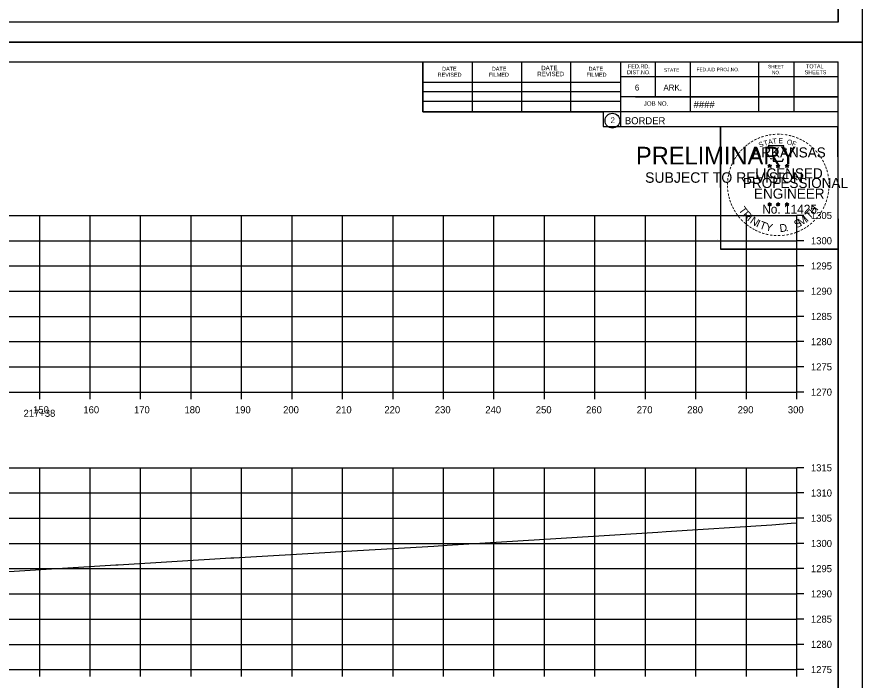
# Model space of a CAD drawing. Extents: x -70 to 701944, y -4 to 666871.
# Drawn here: x 678497.4 to 678664.8, y 652042.5 to 652174 of the extents above; entities that cross this region are included whole.
import ezdxf

# ---------------------------------------------------------------- set-up
doc = ezdxf.new("R2010")
doc.units = 0
for name, color, linetype in [('R_Axis', 7, 'Continuous'), ('R_Axis Annot', 7, 'Continuous'), ('R_Border', 7, 'Continuous'), ('R_Border PE', 7, 'Continuous'), ('R_Border Prem', 7, 'Continuous'), ('R_Exist Surface', 7, 'Continuous'), ('R_Grid', 7, 'Continuous'), ('R_No Plot', 7, 'Continuous')]:
    doc.layers.add(name, color=color, linetype=linetype)

msp = doc.modelspace()

# ---------------------------------------------------------------- linework, layer by layer
at = {"layer": 'R_Axis'}
for p, q in [((678651.91, 652099.6), (678651.91, 652134.6)), ((678653.31, 652134.6), (678651.91, 652134.6)), ((678653.31, 652129.6), (678651.91, 652129.6)), ((678653.31, 652124.6), (678651.91, 652124.6)), ((678653.31, 652119.6), (678651.91, 652119.6)), ((678653.31, 652114.6), (678651.91, 652114.6)), ((678653.31, 652109.6), (678651.91, 652109.6)), ((678653.31, 652104.6), (678651.91, 652104.6)), ((678351.91, 652099.6), (678651.91, 652099.6)), ((678501.91, 652098.2), (678501.91, 652099.6)), ((678511.91, 652098.2), (678511.91, 652099.6)), ((678521.91, 652098.2), (678521.91, 652099.6)), ((678531.91, 652098.2), (678531.91, 652099.6)), ((678541.91, 652098.2), (678541.91, 652099.6)), ((678551.91, 652098.2), (678551.91, 652099.6)), ((678561.91, 652098.2), (678561.91, 652099.6)), ((678571.91, 652098.2), (678571.91, 652099.6)), ((678581.91, 652098.2), (678581.91, 652099.6)), ((678591.91, 652098.2), (678591.91, 652099.6)), ((678601.91, 652098.2), (678601.91, 652099.6)), ((678611.91, 652098.2), (678611.91, 652099.6)), ((678621.91, 652098.2), (678621.91, 652099.6)), ((678631.91, 652098.2), (678631.91, 652099.6)), ((678641.91, 652098.2), (678641.91, 652099.6)), ((678651.91, 652098.2), (678651.91, 652099.6)), ((678653.31, 652099.6), (678651.91, 652099.6)), ((678651.91, 652044.6), (678651.91, 652084.6)), ((678653.31, 652084.6), (678651.91, 652084.6)), ((678653.31, 652079.6), (678651.91, 652079.6)), ((678653.31, 652074.6), (678651.91, 652074.6)), ((678653.31, 652069.6), (678651.91, 652069.6)), ((678653.31, 652064.6), (678651.91, 652064.6)), ((678653.31, 652059.6), (678651.91, 652059.6)), ((678653.31, 652054.6), (678651.91, 652054.6)), ((678653.31, 652049.6), (678651.91, 652049.6)), ((678351.91, 652044.6), (678651.91, 652044.6)), ((678501.91, 652043.2), (678501.91, 652044.6)), ((678511.91, 652043.2), (678511.91, 652044.6)), ((678521.91, 652043.2), (678521.91, 652044.6)), ((678531.91, 652043.2), (678531.91, 652044.6)), ((678541.91, 652043.2), (678541.91, 652044.6)), ((678551.91, 652043.2), (678551.91, 652044.6)), ((678561.91, 652043.2), (678561.91, 652044.6)), ((678571.91, 652043.2), (678571.91, 652044.6)), ((678581.91, 652043.2), (678581.91, 652044.6)), ((678591.91, 652043.2), (678591.91, 652044.6)), ((678601.91, 652043.2), (678601.91, 652044.6)), ((678611.91, 652043.2), (678611.91, 652044.6)), ((678621.91, 652043.2), (678621.91, 652044.6)), ((678631.91, 652043.2), (678631.91, 652044.6)), ((678641.91, 652043.2), (678641.91, 652044.6)), ((678651.91, 652043.2), (678651.91, 652044.6)), ((678653.31, 652044.6), (678651.91, 652044.6))]:
    msp.add_line(p, q, dxfattribs=at)
at = {"layer": 'R_Border'}
for p, q in [((678660.09, 652172.94), (678660.09, 652378.4)), ((678660.09, 652172.94), (678343.91, 652172.94)), ((678343.91, 652165.06), (678660.09, 652165.06)), ((678577.83, 652155.18), (678577.83, 652165.06)), ((678587.69, 652155.18), (678587.69, 652164.86)), ((678597.45, 652155.18), (678597.45, 652164.86)), ((678607.13, 652155.18), (678607.13, 652164.86)), ((678616.99, 652165.06), (678616.99, 652152.26)), ((678623.83, 652165.06), (678623.83, 652158.12)), ((678630.77, 652165.06), (678630.77, 652155.18)), ((678644.35, 652165.06), (678644.35, 652155.18)), ((678651.29, 652165.06), (678651.29, 652155.18)), ((678660.09, 651959.6), (678660.09, 652165.06)), ((678660.09, 652162.12), (678616.99, 652162.12)), ((678660.09, 652162.14), (678660.09, 652162.14)), ((678577.83, 652161.04), (678616.99, 652161.04)), ((678577.83, 652159.18), (678616.99, 652159.18)), ((678577.83, 652155.18), (678577.83, 652157.24)), ((678577.83, 652157.24), (678616.99, 652157.24)), ((678660.09, 652158.12), (678616.99, 652158.12)), ((678619.95, 652158.12), (678660.09, 652158.12)), ((678660.09, 652155.18), (678577.83, 652155.18)), ((678616.99, 652152.26), (678660.09, 652152.26))]:
    msp.add_line(p, q, dxfattribs=at)
msp.add_circle((678615.38, 652153.4), 1.47, dxfattribs=at)
at = {"layer": 'R_Border PE'}
for p, q in [((678646.18, 652144.52), (678646.53, 652144.4)), ((678646.18, 652144.52), (678646.43, 652144.47)), ((678646.18, 652144.52), (678646.41, 652144.39)), ((678646.31, 652144.11), (678646.53, 652144.4)), ((678646.31, 652144.11), (678646.44, 652144.35)), ((678646.31, 652144.11), (678646.52, 652144.32)), ((678646.53, 652144.77), (678646.48, 652144.52)), ((678646.74, 652144.11), (678646.52, 652144.32)), ((678646.53, 652144.4), (678646.53, 652144.77)), ((678646.53, 652144.77), (678646.57, 652144.52)), ((678646.87, 652144.52), (678646.53, 652144.4)), ((678646.74, 652144.11), (678646.53, 652144.4)), ((678646.87, 652144.52), (678646.59, 652144.47)), ((678646.74, 652144.11), (678646.6, 652144.4)), ((678646.87, 652144.52), (678646.67, 652144.41)), ((678647.85, 652144.52), (678648.2, 652144.4)), ((678647.85, 652144.52), (678648.1, 652144.47)), ((678647.85, 652144.52), (678648.08, 652144.39)), ((678647.98, 652144.11), (678648.2, 652144.4)), ((678647.98, 652144.11), (678648.11, 652144.35)), ((678647.98, 652144.11), (678648.19, 652144.32)), ((678648.2, 652144.77), (678648.15, 652144.52)), ((678648.41, 652144.11), (678648.19, 652144.32)), ((678648.2, 652144.4), (678648.2, 652144.77)), ((678648.2, 652144.77), (678648.24, 652144.52)), ((678648.54, 652144.52), (678648.2, 652144.4)), ((678648.41, 652144.11), (678648.2, 652144.4)), ((678648.54, 652144.52), (678648.26, 652144.47)), ((678648.41, 652144.11), (678648.27, 652144.4)), ((678648.54, 652144.52), (678648.34, 652144.41)), ((678649.61, 652144.5), (678649.96, 652144.39)), ((678649.61, 652144.5), (678649.86, 652144.46)), ((678649.61, 652144.5), (678649.85, 652144.38)), ((678649.74, 652144.1), (678649.96, 652144.39)), ((678649.74, 652144.1), (678649.87, 652144.34)), ((678649.74, 652144.1), (678649.96, 652144.31)), ((678649.96, 652144.76), (678649.92, 652144.51)), ((678649.96, 652144.39), (678649.96, 652144.76)), ((678649.96, 652144.76), (678650.01, 652144.51)), ((678650.31, 652144.5), (678649.96, 652144.39)), ((678650.17, 652144.1), (678649.96, 652144.39)), ((678650.17, 652144.1), (678649.96, 652144.31)), ((678650.31, 652144.5), (678650.02, 652144.45)), ((678650.17, 652144.1), (678650.04, 652144.39)), ((678650.31, 652144.5), (678650.1, 652144.4)), ((678646.17, 652136.94), (678646.52, 652136.83)), ((678646.17, 652136.94), (678646.43, 652136.9)), ((678646.17, 652136.94), (678646.41, 652136.82)), ((678646.31, 652136.53), (678646.52, 652136.83)), ((678646.31, 652136.53), (678646.43, 652136.78)), ((678646.52, 652137.2), (678646.48, 652136.94)), ((678646.52, 652136.83), (678646.52, 652137.2)), ((678646.52, 652137.2), (678646.57, 652136.95)), ((678646.87, 652136.94), (678646.52, 652136.83)), ((678646.73, 652136.53), (678646.52, 652136.83)), ((678646.87, 652136.94), (678646.58, 652136.89)), ((678646.73, 652136.53), (678646.6, 652136.83)), ((678646.87, 652136.94), (678646.66, 652136.84)), ((678647.84, 652136.94), (678648.19, 652136.83)), ((678647.84, 652136.94), (678648.09, 652136.9)), ((678647.84, 652136.94), (678648.08, 652136.82)), ((678647.97, 652136.53), (678648.19, 652136.83)), ((678647.97, 652136.53), (678648.1, 652136.78)), ((678648.19, 652137.2), (678648.15, 652136.94)), ((678648.19, 652136.83), (678648.19, 652137.2)), ((678648.19, 652137.2), (678648.24, 652136.95)), ((678648.54, 652136.94), (678648.19, 652136.83)), ((678648.4, 652136.53), (678648.19, 652136.83)), ((678648.54, 652136.94), (678648.25, 652136.89)), ((678648.4, 652136.53), (678648.27, 652136.83)), ((678648.54, 652136.94), (678648.33, 652136.84)), ((678649.61, 652136.93), (678649.96, 652136.82)), ((678649.61, 652136.93), (678649.86, 652136.89)), ((678649.61, 652136.93), (678649.85, 652136.81)), ((678649.74, 652136.52), (678649.96, 652136.82)), ((678649.96, 652137.19), (678649.92, 652136.93)), ((678649.96, 652136.82), (678649.96, 652137.19)), ((678649.96, 652137.19), (678650.01, 652136.94)), ((678650.3, 652136.93), (678649.96, 652136.82)), ((678650.17, 652136.52), (678649.96, 652136.82)), ((678650.3, 652136.93), (678650.02, 652136.88)), ((678650.17, 652136.52), (678650.03, 652136.82)), ((678650.3, 652136.93), (678650.1, 652136.83)), ((678646.31, 652136.53), (678646.52, 652136.75)), ((678646.73, 652136.53), (678646.52, 652136.75)), ((678647.97, 652136.53), (678648.19, 652136.75)), ((678648.4, 652136.53), (678648.19, 652136.75)), ((678649.74, 652136.52), (678649.87, 652136.77)), ((678649.74, 652136.52), (678649.96, 652136.74)), ((678650.17, 652136.52), (678649.96, 652136.74))]:
    msp.add_line(p, q, dxfattribs=at)
for points in [[(678646.22, 652148.39), (678646.49, 652147.57)], [(678649.73, 652147.47), (678649.87, 652147.76), (678649.19, 652147.73), (678649.33, 652148.39), (678646.22, 652148.39)], [(678646.71, 652145.97), (678646.71, 652145.88), (678647.27, 652145.86), (678647.22, 652145.39), (678649.09, 652145.39), (678649.29, 652145.93)], [(678646.53, 652144.77), (678646.74, 652144.11), (678646.18, 652144.52), (678646.87, 652144.52), (678646.31, 652144.11), (678646.53, 652144.77)], [(678648.2, 652144.77), (678648.41, 652144.11), (678647.85, 652144.52), (678648.54, 652144.52), (678647.98, 652144.11), (678648.2, 652144.77)], [(678649.96, 652144.76), (678650.17, 652144.1), (678649.61, 652144.5), (678650.31, 652144.5), (678649.74, 652144.1), (678649.96, 652144.76)], [(678646.52, 652137.2), (678646.73, 652136.53), (678646.17, 652136.94), (678646.87, 652136.94), (678646.31, 652136.53), (678646.52, 652137.2)], [(678648.19, 652137.2), (678648.4, 652136.53), (678647.84, 652136.94), (678648.54, 652136.94), (678647.97, 652136.53), (678648.19, 652137.2)], [(678649.96, 652137.19), (678650.17, 652136.52), (678649.61, 652136.93), (678650.3, 652136.93), (678649.74, 652136.52), (678649.96, 652137.19)]]:
    msp.add_lwpolyline(points, dxfattribs=at)
for centre, radius in [((678646.52, 652144.4), 0.172), ((678646.52, 652144.4), 0.145), ((678646.52, 652144.4), 0.116), ((678646.52, 652144.4), 0.0991), ((678646.52, 652144.4), 0.0747), ((678646.52, 652144.4), 0.0495), ((678646.52, 652144.4), 0.0296), ((678648.19, 652144.4), 0.172), ((678648.19, 652144.4), 0.145), ((678648.19, 652144.4), 0.116), ((678648.19, 652144.4), 0.0991), ((678648.19, 652144.4), 0.0747), ((678648.19, 652144.4), 0.0495), ((678648.19, 652144.4), 0.0296), ((678649.96, 652144.39), 0.172), ((678649.96, 652144.39), 0.145), ((678649.96, 652144.39), 0.116), ((678649.96, 652144.39), 0.0991), ((678649.96, 652144.39), 0.0747), ((678649.96, 652144.39), 0.0495), ((678649.96, 652144.39), 0.0296), ((678646.52, 652136.83), 0.172), ((678646.52, 652136.83), 0.145), ((678646.52, 652136.83), 0.116), ((678646.52, 652136.83), 0.0991), ((678646.52, 652136.83), 0.0747), ((678646.52, 652136.83), 0.0495), ((678646.52, 652136.83), 0.0296), ((678648.19, 652136.83), 0.172), ((678648.19, 652136.83), 0.145), ((678648.19, 652136.83), 0.116), ((678648.19, 652136.83), 0.0991), ((678648.19, 652136.83), 0.0747), ((678648.19, 652136.83), 0.0495), ((678648.19, 652136.83), 0.0296), ((678649.96, 652136.82), 0.172), ((678649.96, 652136.82), 0.145), ((678649.96, 652136.82), 0.116), ((678649.96, 652136.82), 0.0991), ((678649.96, 652136.82), 0.0747), ((678649.96, 652136.82), 0.0495), ((678649.96, 652136.82), 0.0296)]:
    msp.add_circle(centre, radius, dxfattribs=at)
at = {"layer": 'R_Exist Surface'}
msp.add_lwpolyline([(678494.71, 652063.97), (678517, 652065.34), (678517.47, 652065.38), (678539.81, 652066.75), (678540.34, 652066.78), (678559.5, 652067.89), (678562.57, 652068.08), (678579.98, 652069.09), (678582.63, 652069.26), (678600.9, 652070.4), (678603.1, 652070.54), (678605.24, 652070.67), (678624.36, 652071.86), (678626.01, 652071.97), (678646.96, 652073.32), (678650.81, 652073.6), (678651.91, 652073.68)], dxfattribs=at)
at = {"layer": 'R_Grid'}
for p, q in [((678351.91, 652134.6), (678651.91, 652134.6)), ((678501.91, 652099.6), (678501.91, 652134.6)), ((678511.91, 652099.6), (678511.91, 652134.6)), ((678521.91, 652099.6), (678521.91, 652134.6)), ((678531.91, 652099.6), (678531.91, 652134.6)), ((678541.91, 652099.6), (678541.91, 652134.6)), ((678551.91, 652099.6), (678551.91, 652134.6)), ((678561.91, 652099.6), (678561.91, 652134.6)), ((678571.91, 652099.6), (678571.91, 652134.6)), ((678581.91, 652099.6), (678581.91, 652134.6)), ((678591.91, 652099.6), (678591.91, 652134.6)), ((678601.91, 652099.6), (678601.91, 652134.6)), ((678611.91, 652099.6), (678611.91, 652134.6)), ((678621.91, 652099.6), (678621.91, 652134.6)), ((678631.91, 652099.6), (678631.91, 652134.6)), ((678641.91, 652099.6), (678641.91, 652134.6)), ((678651.91, 652099.6), (678651.91, 652134.6)), ((678351.91, 652129.6), (678651.91, 652129.6)), ((678351.91, 652124.6), (678651.91, 652124.6)), ((678351.91, 652119.6), (678651.91, 652119.6)), ((678351.91, 652114.6), (678651.91, 652114.6)), ((678351.91, 652109.6), (678651.91, 652109.6)), ((678351.91, 652104.6), (678651.91, 652104.6)), ((678351.91, 652099.6), (678651.91, 652099.6)), ((678351.91, 652084.6), (678651.91, 652084.6)), ((678501.91, 652044.6), (678501.91, 652084.6)), ((678511.91, 652044.6), (678511.91, 652084.6)), ((678521.91, 652044.6), (678521.91, 652084.6)), ((678531.91, 652044.6), (678531.91, 652084.6)), ((678541.91, 652044.6), (678541.91, 652084.6)), ((678551.91, 652044.6), (678551.91, 652084.6)), ((678561.91, 652044.6), (678561.91, 652084.6)), ((678571.91, 652044.6), (678571.91, 652084.6)), ((678581.91, 652044.6), (678581.91, 652084.6)), ((678591.91, 652044.6), (678591.91, 652084.6)), ((678601.91, 652044.6), (678601.91, 652084.6)), ((678611.91, 652044.6), (678611.91, 652084.6)), ((678621.91, 652044.6), (678621.91, 652084.6)), ((678631.91, 652044.6), (678631.91, 652084.6)), ((678641.91, 652044.6), (678641.91, 652084.6)), ((678651.91, 652044.6), (678651.91, 652084.6)), ((678351.91, 652079.6), (678651.91, 652079.6)), ((678351.91, 652074.6), (678651.91, 652074.6)), ((678351.91, 652069.6), (678651.91, 652069.6)), ((678351.91, 652064.6), (678651.91, 652064.6)), ((678351.91, 652059.6), (678651.91, 652059.6)), ((678351.91, 652054.6), (678651.91, 652054.6)), ((678351.91, 652049.6), (678651.91, 652049.6)), ((678351.91, 652044.6), (678651.91, 652044.6))]:
    msp.add_line(p, q, dxfattribs=at)
at = {"layer": 'R_No Plot'}
for p, q in [((678331.51, 652168.96), (678664.84, 652168.96)), ((678331.51, 652168.96), (678664.84, 652168.96)), ((678636.13, 652129.81), (678636.13, 652129.81))]:
    msp.add_line(p, q, dxfattribs=at)
for points in [[(678331.5, 652382.29), (678664.84, 652382.29), (678664.84, 652168.96), (678331.5, 652168.96)], [(678577.83, 652378.4), (678577.83, 652368.52), (678613.56, 652368.52), (678613.56, 652365.6), (678636.76, 652365.6), (678636.76, 652341.27), (678660.09, 652341.27), (678660.09, 652172.94), (678343.91, 652172.94), (678343.91, 652378.4)], [(678331.5, 652168.96), (678664.84, 652168.96), (678664.84, 651955.62), (678331.5, 651955.62)], [(678577.83, 652165.06), (678577.83, 652155.18), (678613.56, 652155.18), (678613.56, 652152.26), (678636.76, 652152.26), (678636.76, 652127.93), (678660.09, 652127.93), (678660.09, 651959.6), (678343.91, 651959.6), (678343.91, 652165.06)], [(678636.76, 652152.26), (678659.97, 652152.26), (678660.09, 652127.93), (678636.88, 652127.93)]]:
    msp.add_lwpolyline(points, close=True, dxfattribs=at)

# ---------------------------------------------------------------- texts
at = {"layer": 'R_Axis Annot'}
for s, p in [('1305', (678654.71, 652133.9)), ('1300', (678654.71, 652128.9)), ('1295', (678654.71, 652123.9)), ('1290', (678654.71, 652118.9)), ('1285', (678654.71, 652113.9)), ('1280', (678654.71, 652108.9)), ('1275', (678654.71, 652103.9)), ('1270', (678654.71, 652098.9)), ('150', (678500.59, 652095.4)), ('160', (678510.56, 652095.4)), ('170', (678520.59, 652095.4)), ('180', (678530.59, 652095.4)), ('190', (678540.59, 652095.4)), ('200', (678550.14, 652095.4)), ('210', (678560.59, 652095.4)), ('220', (678570.2, 652095.4)), ('230', (678580.2, 652095.4)), ('240', (678590.2, 652095.4)), ('250', (678600.2, 652095.4)), ('260', (678610.16, 652095.4)), ('270', (678620.2, 652095.4)), ('280', (678630.2, 652095.4)), ('290', (678640.2, 652095.4)), ('300', (678650.14, 652095.4)), ('217+38', (678498.71, 652094.7)), ('1315', (678654.71, 652083.9)), ('1310', (678654.71, 652078.9)), ('1305', (678654.71, 652073.9)), ('1300', (678654.71, 652068.9)), ('1295', (678654.71, 652063.9)), ('1290', (678654.71, 652058.9)), ('1285', (678654.71, 652053.9)), ('1280', (678654.71, 652048.9)), ('1275', (678654.71, 652043.9))]:
    msp.add_text(s, height=1.4, dxfattribs=at).set_placement(p)
at = {"layer": 'R_Border'}
for s, height, p in [('DATE', 0.782, (678581.63, 652163.3)), ('DATE', 0.782, (678591.49, 652163.3)), ('DATE', 0.879, (678601.27, 652163.4)), ('DATE', 0.782, (678610.65, 652163.3)), ('FED.RD.', 0.782, (678618.47, 652163.78)), ('STATE', 0.684, (678625.59, 652163.1)), ('FED.AID PROJ.NO.', 0.684, (678632.05, 652163.2)), ('SHEET', 0.684, (678646.21, 652163.78)), ('TOTAL', 0.782, (678653.73, 652163.78)), ('REVISED', 0.782, (678580.75, 652162.12)), ('FILMED', 0.782, (678590.91, 652162.12)), ('REVISED', 0.879, (678600.49, 652162.22)), ('FILMED', 0.782, (678610.25, 652162.12)), ('DIST.NO.', 0.782, (678618.27, 652162.6)), ('NO.', 0.684, (678646.99, 652162.6)), ('SHEETS', 0.782, (678653.45, 652162.6)), ('6', 1.17, (678619.83, 652159.38)), ('ARK.', 1.172, (678625.49, 652159.38)), ('JOB NO.', 0.879, (678621.59, 652156.36)), ('####', 1.4, (678631.47, 652155.92)), ('2', 1.17, (678615, 652152.91)), ('BORDER', 1.4, (678617.85, 652152.69))]:
    msp.add_text(s, height=height, rotation=360, dxfattribs=at).set_placement(p)
at = {"layer": 'R_Border PE'}
for s, height, rotation, p in [('-', 1.6, 19.1761, (678644.97, 652149.52)), ('-', 1.6, 13.6301, (678645.72, 652149.76)), ('-', 1.6, 10.2193, (678646.39, 652149.92)), ('-', 1.6, 5.8968, (678647.12, 652150.03)), ('-', 1.6, 0.1862, (678647.89, 652150.11)), ('-', 1.6, 357.743, (678648.62, 652150.09)), ('-', 1.6, 352.1617, (678649.36, 652150.04)), ('-', 1.6, 347.2049, (678650.08, 652149.92)), ('-', 1.6, 342.3362, (678650.72, 652149.77)), ('-', 1.6, 38.9507, (678642.05, 652147.79)), ('-', 1.6, 36.2317, (678642.52, 652148.17)), ('-', 1.6, 34.0636, (678643.1, 652148.56)), ('-', 1.6, 28.7918, (678643.7, 652148.93)), ('-', 1.6, 24.3072, (678644.33, 652149.25)), ('S', 1, 21.594, (678644.57, 652148.07)), ('T', 1, 16.4036, (678645.49, 652148.4)), ('A', 1, 11.2132, (678646.31, 652148.65)), ('T', 1, 6.0228, (678647.16, 652148.82)), ('E', 1, 0.8323, (678648.27, 652148.93)), ('O', 1, 350.4515, (678649.87, 652148.72)), ('F', 1, 340.0707, (678650.82, 652148.49)), ('-', 1.6, 337.8551, (678651.45, 652149.54)), ('-', 1.6, 334.1211, (678652.08, 652149.27)), ('-', 1.6, 329.6409, (678652.66, 652148.99)), ('-', 1.6, 325.8627, (678653.3, 652148.63)), ('-', 1.6, 320.5297, (678653.91, 652148.2)), ('-', 1.6, 50.6142, (678640.76, 652146.41)), ('-', 1.6, 48.423, (678641.17, 652146.9)), ('-', 1.6, 42.9622, (678641.61, 652147.37)), ('ARKANSAS', 2, 360, (678643.07, 652146.11)), ('-', 1.6, 315.5786, (678654.51, 652147.72)), ('-', 1.6, 309.8797, (678655.08, 652147.17)), ('-', 1.6, 306.6522, (678655.61, 652146.56)), ('-', 1.6, 62.8713, (678639.71, 652144.7)), ('-', 1.6, 58.0706, (678640.03, 652145.32)), ('-', 1.6, 54.2325, (678640.35, 652145.84)), ('-', 1.4, 303.6753, (678656.09, 652146)), ('-', 1.6, 299.6684, (678656.41, 652145.39)), ('-', 1.6, 75.461, (678639.04, 652142.75)), ('-', 1.6, 72.3945, (678639.23, 652143.46)), ('-', 1.6, 67.7743, (678639.45, 652144.09)), ('LICENSED', 2, 360, (678643.67, 652141.96)), ('DWB', 0.01, 360, (678646.51, 652144.4)), ('DWB', 0.01, 360, (678648.18, 652144.4)), ('DWB', 0.01, 360, (678649.95, 652144.39)), ('-', 1.6, 294.6628, (678656.74, 652144.78)), ('-', 1.6, 290.5728, (678656.99, 652144.2)), ('-', 1.6, 285.1233, (678657.23, 652143.62)), ('-', 1.6, 85.1863, (678638.83, 652141.34)), ('-', 1.6, 81.2013, (678638.91, 652142.03)), ('PROFESSIONAL', 2, 360, (678641.24, 652140.05)), ('-', 1.6, 280.5493, (678657.43, 652142.88)), ('-', 1.6, 276.5962, (678657.59, 652142.11)), ('-', 1.6, 94.1959, (678638.84, 652139.92)), ('-', 1.6, 89.0622, (678638.8, 652140.64)), ('-', 1.6, 274.3301, (678657.65, 652141.39)), ('-', 1.6, 269.9407, (678657.68, 652140.76)), ('-', 1.6, 98.9479, (678638.91, 652139.25)), ('-', 1.6, 101.7149, (678639.05, 652138.52)), ('ENGINEER', 2, 360, (678643.43, 652137.93)), ('-', 1.6, 255.7626, (678657.48, 652138.76)), ('-', 1.6, 260.9953, (678657.59, 652139.44)), ('-', 1.6, 263.5172, (678657.66, 652140.09)), ('-', 1.6, 105.4578, (678639.21, 652137.92)), ('-', 1.6, 109.0874, (678639.42, 652137.29)), ('-', 1.6, 114.0643, (678639.68, 652136.7)), ('DWB', 0.01, 360, (678646.51, 652136.83)), ('DWB', 0.01, 360, (678648.18, 652136.83)), ('DWB', 0.01, 360, (678649.94, 652136.82)), ('-', 1.6, 247.8887, (678657.08, 652137.36)), ('-', 1.6, 252.8681, (678657.3, 652138.04)), ('-', 1.6, 115.7289, (678639.98, 652136.08)), ('-', 1.6, 120.4471, (678640.34, 652135.49)), ('-', 1.6, 125.8934, (678640.74, 652134.93)), ('T', 1.54, 306.0406, (678640.28, 652135.67)), ('R', 1.54, 314.005, (678641.04, 652134.62)), ('No. 11425', 1.757, 360, (678645.06, 652134.98)), ('T', 1.54, 46.6444, (678654.51, 652133.76)), ('H', 1.54, 54.6088, (678655.4, 652134.71)), ('-', 1.6, 239.0712, (678656.42, 652135.98)), ('-', 1.6, 244.6197, (678656.82, 652136.74)), ('-', 1.6, 130.7181, (678641.2, 652134.38)), ('-', 1.6, 134.2238, (678641.72, 652133.83)), ('I', 1.54, 321.9694, (678641.94, 652133.69)), ('N', 1.54, 326.5002, (678642.51, 652133.22)), ('I', 1.54, 335.3603, (678643.72, 652132.43)), ('T', 1.54, 339.8912, (678644.38, 652132.11)), ('S', 1.54, 26.9312, (678651.83, 652132.03)), ('M', 1.54, 32.6563, (678652.67, 652132.44)), ('I', 1.54, 42.1136, (678653.95, 652133.28)), ('-', 1.6, 225.7653, (678655.11, 652134.2)), ('-', 1.6, 231.2538, (678655.59, 652134.76)), ('-', 1.6, 233.8452, (678656.02, 652135.33)), ('-', 1.6, 138.9338, (678642.25, 652133.37)), ('-', 1.6, 144.6463, (678642.8, 652132.96)), ('-', 1.6, 148.0898, (678643.36, 652132.59)), ('-', 1.6, 151.5704, (678643.94, 652132.27)), ('-', 1.6, 154.6002, (678644.46, 652132.02)), ('Y', 1.54, 347.8556, (678645.6, 652131.66)), ('D', 1.54, 6.3969, (678648.58, 652131.3)), ('.', 1.54, 13.7642, (678649.77, 652131.43)), ('-', 1.6, 207.3568, (678652.95, 652132.49)), ('-', 1.6, 212.2491, (678653.51, 652132.83)), ('-', 1.6, 215.7363, (678654.04, 652133.22)), ('-', 1.6, 221.0851, (678654.59, 652133.69)), ('-', 1.6, 158.5612, (678645.09, 652131.77)), ('-', 1.6, 162.7983, (678645.78, 652131.55)), ('-', 1.6, 167.5555, (678646.49, 652131.39)), ('-', 1.6, 173.1155, (678647.26, 652131.28)), ('-', 1.6, 176.5183, (678648.01, 652131.23)), ('-', 1.6, 181.5918, (678648.75, 652131.25)), ('-', 1.6, 185.8167, (678649.56, 652131.32)), ('-', 1.6, 191.2858, (678650.3, 652131.45)), ('-', 1.6, 195.4743, (678651.03, 652131.65)), ('-', 1.6, 200.7184, (678651.71, 652131.89)), ('-', 1.6, 204.2516, (678652.32, 652132.17))]:
    msp.add_text(s, height=height, rotation=rotation, dxfattribs=at).set_placement(p)
at = {"layer": 'R_Border Prem'}
for s, height, p in [('PRELIMINARY', 3.5, (678620.04, 652144.72)), ('DWB', 0.01, (678620.79, 652146.57)), ('SUBJECT TO REVISION', 2.0751, (678621.85, 652141.09))]:
    msp.add_text(s, height=height, rotation=360, dxfattribs=at).set_placement(p)

doc.saveas('drawing.dxf')
